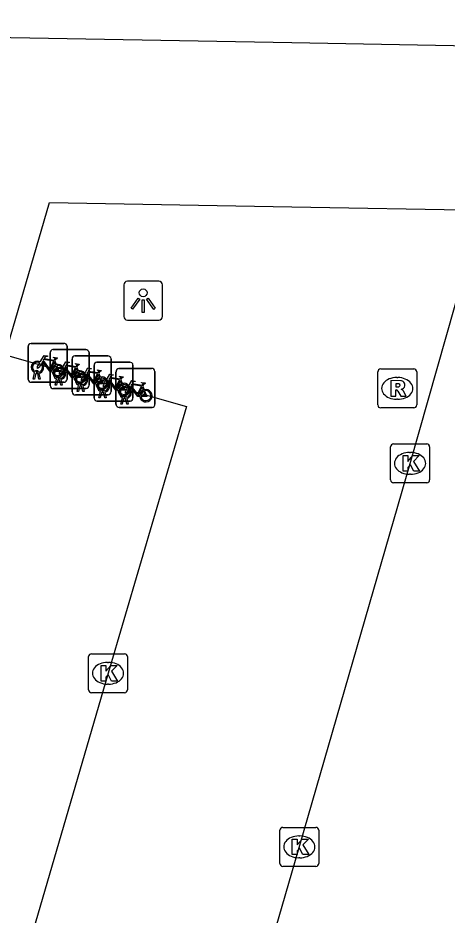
# Model space of a CAD drawing. Extents: x 159822 to 160765, y 380693 to 381634.
# Drawn here: x 160492.97 to 160503.99, y 381341.91 to 381364.96 of the extents above; entities that cross this region are included whole.
import ezdxf

# ---------------------------------------------------------------- set-up
doc = ezdxf.new("R2010")
doc.units = 0
for name, color, linetype in [('IMGEO_Fietsenrek', 7, 'Continuous'), ('IMGEO_Kolk', 7, 'Continuous'), ('IMGEO_Lichtpunt', 7, 'Continuous'), ('IMGEO_Pand', 7, 'Continuous'), ('IMGEO_Rijbaan_lokaal_open', 7, 'Continuous'), ('IMGEO_Rioolput', 7, 'Continuous')]:
    doc.layers.add(name, color=color, linetype=linetype)

msp = doc.modelspace()

# ---------------------------------------------------------------- linework, layer by layer
at = {"layer": 'IMGEO_Fietsenrek'}
for p, q in [((160493.228, 381355.676), (160493.228, 381356.517)), ((160493.228, 381356.517), (160493.228, 381355.676)), ((160493.303, 381356.601), (160494.144, 381356.601)), ((160494.144, 381356.601), (160493.303, 381356.601)), ((160494.228, 381356.526), (160494.228, 381355.685)), ((160494.228, 381355.685), (160494.228, 381356.526)), ((160493.792, 381355.515), (160493.792, 381356.356)), ((160493.792, 381356.356), (160493.792, 381355.515)), ((160493.867, 381356.44), (160494.708, 381356.44)), ((160494.708, 381356.44), (160493.867, 381356.44)), ((160494.432, 381356.279), (160495.273, 381356.279)), ((160495.273, 381356.279), (160494.432, 381356.279)), ((160494.792, 381356.365), (160494.792, 381355.524)), ((160494.792, 381355.524), (160494.792, 381356.365)), ((160493.915, 381356.15), (160493.951, 381356.055)), ((160494.357, 381355.354), (160494.357, 381356.195)), ((160494.357, 381356.195), (160494.357, 381355.354)), ((160494.921, 381355.193), (160494.921, 381356.034)), ((160494.921, 381356.034), (160494.921, 381355.193)), ((160494.996, 381356.118), (160495.837, 381356.118)), ((160495.837, 381356.118), (160494.996, 381356.118)), ((160495.357, 381356.204), (160495.357, 381355.363)), ((160495.357, 381355.363), (160495.357, 381356.204)), ((160495.921, 381356.043), (160495.921, 381355.202)), ((160495.921, 381355.202), (160495.921, 381356.043)), ((160493.355, 381355.685), (160493.394, 381355.845)), ((160493.424, 381355.833), (160493.389, 381355.685)), ((160493.466, 381355.857), (160493.465, 381355.861)), ((160493.507, 381355.685), (160493.473, 381355.827)), ((160493.497, 381355.868), (160493.498, 381355.861)), ((160493.505, 381355.831), (160493.54, 381355.685)), ((160494.479, 381355.989), (160494.515, 381355.894)), ((160495.044, 381355.828), (160495.08, 381355.733)), ((160495.485, 381355.032), (160495.485, 381355.873)), ((160495.485, 381355.873), (160495.485, 381355.032)), ((160495.56, 381355.957), (160496.401, 381355.957)), ((160496.401, 381355.957), (160495.56, 381355.957)), ((160496.485, 381355.882), (160496.485, 381355.041)), ((160496.485, 381355.041), (160496.485, 381355.882)), ((160494.153, 381355.601), (160493.312, 381355.601)), ((160493.312, 381355.601), (160494.153, 381355.601)), ((160493.389, 381355.685), (160493.355, 381355.685)), ((160493.54, 381355.685), (160493.507, 381355.685)), ((160493.919, 381355.524), (160493.958, 381355.684)), ((160493.988, 381355.672), (160493.953, 381355.524)), ((160494.03, 381355.696), (160494.029, 381355.7)), ((160494.071, 381355.524), (160494.037, 381355.666)), ((160494.061, 381355.707), (160494.062, 381355.7)), ((160494.069, 381355.67), (160494.104, 381355.524)), ((160495.608, 381355.667), (160495.644, 381355.572)), ((160494.717, 381355.44), (160493.876, 381355.44)), ((160493.876, 381355.44), (160494.717, 381355.44)), ((160493.953, 381355.524), (160493.919, 381355.524)), ((160494.104, 381355.524), (160494.071, 381355.524)), ((160494.484, 381355.363), (160494.523, 381355.523)), ((160494.518, 381355.363), (160494.484, 381355.363)), ((160494.553, 381355.511), (160494.518, 381355.363)), ((160494.595, 381355.535), (160494.594, 381355.539)), ((160494.636, 381355.363), (160494.602, 381355.505)), ((160494.626, 381355.546), (160494.627, 381355.539)), ((160494.634, 381355.509), (160494.669, 381355.363)), ((160494.669, 381355.363), (160494.636, 381355.363)), ((160495.048, 381355.202), (160495.087, 381355.362)), ((160495.117, 381355.35), (160495.082, 381355.202)), ((160495.159, 381355.374), (160495.158, 381355.378)), ((160495.2, 381355.202), (160495.166, 381355.344)), ((160495.19, 381355.385), (160495.191, 381355.378)), ((160495.198, 381355.348), (160495.233, 381355.202)), ((160496.172, 381355.506), (160496.208, 381355.411)), ((160495.282, 381355.279), (160494.441, 381355.279)), ((160494.441, 381355.279), (160495.282, 381355.279)), ((160495.846, 381355.118), (160495.005, 381355.118)), ((160495.005, 381355.118), (160495.846, 381355.118)), ((160495.082, 381355.202), (160495.048, 381355.202)), ((160495.233, 381355.202), (160495.2, 381355.202)), ((160495.612, 381355.041), (160495.651, 381355.201)), ((160495.681, 381355.189), (160495.646, 381355.041)), ((160495.723, 381355.213), (160495.722, 381355.217)), ((160495.764, 381355.041), (160495.73, 381355.183)), ((160495.754, 381355.224), (160495.755, 381355.217)), ((160495.762, 381355.187), (160495.797, 381355.041)), ((160496.41, 381354.957), (160495.569, 381354.957)), ((160495.569, 381354.957), (160496.41, 381354.957)), ((160495.646, 381355.041), (160495.612, 381355.041)), ((160495.797, 381355.041), (160495.764, 381355.041))]:
    msp.add_line(p, q, dxfattribs=at)
for points in [[(160493.541, 381356.127), (160493.636, 381356.291), (160493.722, 381356.277), (160493.724, 381356.268), (160493.668, 381356.257), (160493.641, 381356.212), (160493.897, 381356.171)], [(160493.897, 381356.171), (160493.922, 381356.22), (160493.916, 381356.224), (160493.893, 381356.228), (160493.881, 381356.235), (160493.88, 381356.238), (160493.882, 381356.243), (160493.977, 381356.228), (160493.979, 381356.218), (160493.969, 381356.205), (160493.957, 381356.199), (160493.943, 381356.205), (160493.915, 381356.15)], [(160493.562, 381356.075), (160493.51, 381355.985), (160493.47, 381355.96), (160493.471, 381356.007), (160493.526, 381356.101)], [(160493.837, 381355.883), (160493.787, 381355.883), (160493.596, 381356.134), (160493.577, 381356.102)], [(160493.884, 381356.146), (160493.627, 381356.187), (160493.61, 381356.158), (160493.777, 381355.938), (160493.884, 381356.146)], [(160493.932, 381356.048), (160493.902, 381356.125), (160493.793, 381355.907), (160493.836, 381355.907)], [(160493.866, 381355.907), (160493.986, 381355.906), (160493.942, 381356.02)], [(160493.962, 381356.027), (160494.017, 381355.882), (160493.867, 381355.882)], [(160494.105, 381355.966), (160494.2, 381356.13), (160494.286, 381356.116), (160494.288, 381356.107), (160494.232, 381356.096), (160494.205, 381356.051), (160494.461, 381356.01)], [(160494.448, 381355.985), (160494.191, 381356.026), (160494.174, 381355.997), (160494.341, 381355.777), (160494.448, 381355.985)], [(160494.461, 381356.01), (160494.486, 381356.059), (160494.48, 381356.063), (160494.457, 381356.067), (160494.445, 381356.074), (160494.444, 381356.077), (160494.446, 381356.082), (160494.541, 381356.067), (160494.543, 381356.057), (160494.533, 381356.044), (160494.521, 381356.038), (160494.507, 381356.044), (160494.479, 381355.989)], [(160494.126, 381355.914), (160494.074, 381355.824), (160494.034, 381355.799), (160494.035, 381355.846), (160494.09, 381355.94)], [(160494.401, 381355.722), (160494.351, 381355.722), (160494.16, 381355.973), (160494.141, 381355.941)], [(160494.496, 381355.887), (160494.466, 381355.964), (160494.357, 381355.746), (160494.4, 381355.746)], [(160494.43, 381355.746), (160494.55, 381355.745), (160494.506, 381355.859)], [(160494.526, 381355.866), (160494.581, 381355.721), (160494.431, 381355.721)], [(160494.67, 381355.805), (160494.765, 381355.969), (160494.851, 381355.955), (160494.853, 381355.946), (160494.797, 381355.935), (160494.77, 381355.89), (160495.026, 381355.849)], [(160494.966, 381355.561), (160494.916, 381355.561), (160494.725, 381355.812), (160494.706, 381355.78)], [(160495.013, 381355.824), (160494.756, 381355.865), (160494.739, 381355.836), (160494.906, 381355.616), (160495.013, 381355.824)], [(160495.061, 381355.726), (160495.031, 381355.803), (160494.922, 381355.585), (160494.965, 381355.585)], [(160495.026, 381355.849), (160495.051, 381355.898), (160495.045, 381355.902), (160495.022, 381355.906), (160495.01, 381355.913), (160495.009, 381355.916), (160495.011, 381355.921), (160495.106, 381355.906), (160495.108, 381355.896), (160495.098, 381355.883), (160495.086, 381355.877), (160495.072, 381355.883), (160495.044, 381355.828)], [(160495.234, 381355.644), (160495.329, 381355.808), (160495.415, 381355.794), (160495.417, 381355.785), (160495.361, 381355.774), (160495.334, 381355.729), (160495.59, 381355.688)], [(160494.691, 381355.753), (160494.639, 381355.663), (160494.599, 381355.638), (160494.6, 381355.685), (160494.655, 381355.779)], [(160494.995, 381355.585), (160495.115, 381355.584), (160495.071, 381355.698)], [(160495.091, 381355.705), (160495.146, 381355.56), (160494.996, 381355.56)], [(160495.255, 381355.592), (160495.203, 381355.502), (160495.163, 381355.477), (160495.164, 381355.524), (160495.219, 381355.618)], [(160495.53, 381355.4), (160495.48, 381355.4), (160495.289, 381355.651), (160495.27, 381355.619)], [(160495.577, 381355.663), (160495.32, 381355.704), (160495.303, 381355.675), (160495.47, 381355.455), (160495.577, 381355.663)], [(160495.625, 381355.565), (160495.595, 381355.642), (160495.486, 381355.424), (160495.529, 381355.424)], [(160495.59, 381355.688), (160495.615, 381355.737), (160495.609, 381355.741), (160495.586, 381355.745), (160495.574, 381355.752), (160495.573, 381355.755), (160495.575, 381355.76), (160495.67, 381355.745), (160495.672, 381355.735), (160495.662, 381355.722), (160495.65, 381355.716), (160495.636, 381355.722), (160495.608, 381355.667)], [(160495.798, 381355.483), (160495.893, 381355.647), (160495.979, 381355.633), (160495.981, 381355.624), (160495.925, 381355.613), (160495.898, 381355.568), (160496.154, 381355.527)], [(160496.154, 381355.527), (160496.179, 381355.576), (160496.173, 381355.58), (160496.15, 381355.584), (160496.138, 381355.591), (160496.137, 381355.594), (160496.139, 381355.599), (160496.234, 381355.584), (160496.236, 381355.574), (160496.226, 381355.561), (160496.214, 381355.555), (160496.2, 381355.561), (160496.172, 381355.506)], [(160495.559, 381355.424), (160495.679, 381355.423), (160495.635, 381355.537)], [(160495.655, 381355.544), (160495.71, 381355.399), (160495.56, 381355.399)], [(160495.819, 381355.431), (160495.767, 381355.341), (160495.727, 381355.316), (160495.728, 381355.363), (160495.783, 381355.457)], [(160496.094, 381355.239), (160496.044, 381355.239), (160495.853, 381355.49), (160495.834, 381355.458)], [(160496.141, 381355.502), (160495.884, 381355.543), (160495.867, 381355.514), (160496.034, 381355.294), (160496.141, 381355.502)], [(160496.189, 381355.404), (160496.159, 381355.481), (160496.05, 381355.263), (160496.093, 381355.263)], [(160496.123, 381355.263), (160496.243, 381355.262), (160496.199, 381355.376)], [(160496.219, 381355.383), (160496.274, 381355.238), (160496.124, 381355.238)]]:
    msp.add_lwpolyline(points, dxfattribs=at)
for centre, radius, start, end in [((160493.306, 381356.523), 0.0779, 92.4484, 184.2845), ((160493.306, 381356.523), 0.0779, 92.4484, 184.2845), ((160494.15, 381356.523), 0.0779, 2.4484, 94.2845), ((160494.15, 381356.523), 0.0779, 2.4484, 94.2845), ((160493.87, 381356.362), 0.0779, 92.4484, 184.2845), ((160493.87, 381356.362), 0.0779, 92.4484, 184.2845), ((160494.435, 381356.201), 0.0779, 92.4484, 184.2845), ((160494.435, 381356.201), 0.0779, 92.4484, 184.2845), ((160494.714, 381356.362), 0.0779, 2.4484, 94.2845), ((160494.714, 381356.362), 0.0779, 2.4484, 94.2845), ((160495.279, 381356.201), 0.0779, 2.4484, 94.2845), ((160495.279, 381356.201), 0.0779, 2.4484, 94.2845), ((160493.468, 381355.986), 0.159, 62.6766, 242.1369), ((160493.468, 381355.986), 0.129, 63.3192, 238.903), ((160493.468, 381355.986), 0.129, 283.6043, 43.4302), ((160493.468, 381355.986), 0.159, 283.5766, 46.6042), ((160493.995, 381355.902), 0.159, 113.3408, 178.3217), ((160493.995, 381355.902), 0.159, 187.0065, 105.7708), ((160493.995, 381355.902), 0.129, 113.923, 177.9556), ((160493.995, 381355.902), 0.129, 188.6715, 104.5883), ((160494.999, 381356.04), 0.0779, 92.4484, 184.2845), ((160494.999, 381356.04), 0.0779, 92.4484, 184.2845), ((160495.843, 381356.04), 0.0779, 2.4484, 94.2845), ((160495.843, 381356.04), 0.0779, 2.4484, 94.2845), ((160493.448, 381355.857), 0.0499, 12.8025, 158.6934), ((160493.468, 381355.986), 0.159, 253.9967, 271.7867), ((160493.448, 381355.857), 0.0174, 12.8025, 163.4502), ((160493.468, 381355.986), 0.129, 253.415, 269.0204), ((160494.032, 381355.825), 0.159, 62.6766, 242.1369), ((160494.032, 381355.825), 0.129, 63.3192, 238.903), ((160494.032, 381355.825), 0.129, 283.6043, 43.4302), ((160494.032, 381355.825), 0.159, 283.5766, 46.6042), ((160494.559, 381355.741), 0.159, 113.3408, 178.3217), ((160494.559, 381355.741), 0.159, 187.0065, 105.7708), ((160494.559, 381355.741), 0.129, 113.923, 177.9556), ((160494.559, 381355.741), 0.129, 188.6715, 104.5883), ((160494.597, 381355.664), 0.159, 62.6766, 242.1369), ((160494.597, 381355.664), 0.129, 63.3192, 238.903), ((160495.563, 381355.879), 0.0779, 92.4484, 184.2845), ((160495.563, 381355.879), 0.0779, 92.4484, 184.2845), ((160496.407, 381355.879), 0.0779, 2.4484, 94.2845), ((160496.407, 381355.879), 0.0779, 2.4484, 94.2845), ((160493.306, 381355.679), 0.0779, 182.4484, 274.2845), ((160493.306, 381355.679), 0.0779, 182.4484, 274.2845), ((160494.012, 381355.696), 0.0499, 12.8025, 158.6934), ((160494.032, 381355.825), 0.159, 253.9967, 271.7867), ((160494.012, 381355.696), 0.0174, 12.8025, 163.4502), ((160494.032, 381355.825), 0.129, 253.415, 269.0204), ((160494.15, 381355.679), 0.0779, 272.4484, 4.2845), ((160494.15, 381355.679), 0.0779, 272.4484, 4.2845), ((160494.577, 381355.535), 0.0499, 12.8025, 158.6934), ((160494.577, 381355.535), 0.0174, 12.8025, 163.4502), ((160494.597, 381355.664), 0.129, 283.6043, 43.4302), ((160494.597, 381355.664), 0.159, 283.5766, 46.6042), ((160495.124, 381355.58), 0.159, 113.3408, 178.3217), ((160495.124, 381355.58), 0.159, 187.0065, 105.7708), ((160495.124, 381355.58), 0.129, 113.923, 177.9556), ((160495.124, 381355.58), 0.129, 188.6715, 104.5883), ((160495.161, 381355.503), 0.159, 62.6766, 242.1369), ((160495.161, 381355.503), 0.129, 63.3192, 238.903), ((160495.161, 381355.503), 0.129, 283.6043, 43.4302), ((160495.161, 381355.503), 0.159, 283.5766, 46.6042), ((160495.688, 381355.419), 0.159, 113.3408, 178.3217), ((160495.688, 381355.419), 0.159, 187.0065, 105.7708), ((160493.87, 381355.518), 0.0779, 182.4484, 274.2845), ((160493.87, 381355.518), 0.0779, 182.4484, 274.2845), ((160494.435, 381355.357), 0.0779, 182.4484, 274.2845), ((160494.435, 381355.357), 0.0779, 182.4484, 274.2845), ((160494.597, 381355.664), 0.159, 253.9967, 271.7867), ((160494.597, 381355.664), 0.129, 253.415, 269.0204), ((160494.714, 381355.518), 0.0779, 272.4484, 4.2845), ((160494.714, 381355.518), 0.0779, 272.4484, 4.2845), ((160495.141, 381355.374), 0.0499, 12.8025, 158.6934), ((160495.161, 381355.503), 0.159, 253.9967, 271.7867), ((160495.141, 381355.374), 0.0174, 12.8025, 163.4502), ((160495.161, 381355.503), 0.129, 253.415, 269.0204), ((160495.279, 381355.357), 0.0779, 272.4484, 4.2845), ((160495.279, 381355.357), 0.0779, 272.4484, 4.2845), ((160495.688, 381355.419), 0.129, 113.923, 177.9556), ((160495.688, 381355.419), 0.129, 188.6715, 104.5883), ((160495.725, 381355.342), 0.159, 62.6766, 242.1369), ((160495.725, 381355.342), 0.129, 63.3192, 238.903), ((160495.725, 381355.342), 0.129, 283.6043, 43.4302), ((160495.725, 381355.342), 0.159, 283.5766, 46.6042), ((160496.252, 381355.258), 0.159, 113.3408, 178.3217), ((160496.252, 381355.258), 0.159, 187.0065, 105.7708), ((160496.252, 381355.258), 0.129, 113.923, 177.9556), ((160496.252, 381355.258), 0.129, 188.6715, 104.5883), ((160494.999, 381355.196), 0.0779, 182.4484, 274.2845), ((160494.999, 381355.196), 0.0779, 182.4484, 274.2845), ((160495.705, 381355.213), 0.0499, 12.8025, 158.6934), ((160495.725, 381355.342), 0.159, 253.9967, 271.7867), ((160495.705, 381355.213), 0.0174, 12.8025, 163.4502), ((160495.725, 381355.342), 0.129, 253.415, 269.0204), ((160495.843, 381355.196), 0.0779, 272.4484, 4.2845), ((160495.843, 381355.196), 0.0779, 272.4484, 4.2845), ((160495.563, 381355.035), 0.0779, 182.4484, 274.2845), ((160495.563, 381355.035), 0.0779, 182.4484, 274.2845), ((160496.407, 381355.035), 0.0779, 272.4484, 4.2845), ((160496.407, 381355.035), 0.0779, 272.4484, 4.2845)]:
    msp.add_arc(centre, radius, start, end, dxfattribs=at)
at = {"layer": 'IMGEO_Kolk'}
for p, q in [((160502.539, 381353.092), (160502.539, 381353.944)), ((160502.614, 381354.018), (160503.466, 381354.018)), ((160503.54, 381353.944), (160503.54, 381353.092)), ((160503.027, 381353.798), (160503.052, 381353.798)), ((160503.466, 381353.018), (160502.614, 381353.018)), ((160503.05, 381353.238), (160503.025, 381353.238)), ((160494.78, 381347.699), (160494.78, 381348.551)), ((160494.855, 381348.625), (160495.707, 381348.625)), ((160495.268, 381348.405), (160495.293, 381348.405)), ((160495.781, 381348.551), (160495.781, 381347.699)), ((160495.291, 381347.845), (160495.266, 381347.845)), ((160495.707, 381347.625), (160494.855, 381347.625)), ((160499.693, 381343.237), (160499.693, 381344.089)), ((160499.768, 381344.163), (160500.62, 381344.163)), ((160500.694, 381344.089), (160500.694, 381343.237)), ((160500.181, 381343.943), (160500.206, 381343.943)), ((160500.204, 381343.383), (160500.179, 381343.383)), ((160500.62, 381343.163), (160499.768, 381343.163))]:
    msp.add_line(p, q, dxfattribs=at)
for points in [[(160502.539, 381353.092), (160502.539, 381353.944)], [(160502.614, 381354.018), (160503.466, 381354.018)], [(160503.54, 381353.944), (160503.54, 381353.092)], [(160502.86, 381353.718), (160502.983, 381353.718), (160502.983, 381353.567), (160503.113, 381353.718), (160503.277, 381353.718), (160503.131, 381353.567), (160503.284, 381353.318), (160503.132, 381353.318), (160503.047, 381353.482), (160502.983, 381353.415), (160502.983, 381353.318), (160502.86, 381353.318), (160502.86, 381353.718)], [(160503.466, 381353.018), (160502.614, 381353.018)], [(160494.78, 381347.699), (160494.78, 381348.551)], [(160494.855, 381348.625), (160495.707, 381348.625)], [(160495.781, 381348.551), (160495.781, 381347.699)], [(160495.101, 381348.325), (160495.224, 381348.325), (160495.224, 381348.174), (160495.354, 381348.325), (160495.518, 381348.325), (160495.372, 381348.174), (160495.525, 381347.925), (160495.373, 381347.925), (160495.288, 381348.089), (160495.224, 381348.022), (160495.224, 381347.925), (160495.101, 381347.925), (160495.101, 381348.325)], [(160495.707, 381347.625), (160494.855, 381347.625)], [(160499.693, 381343.237), (160499.693, 381344.089)], [(160499.768, 381344.163), (160500.62, 381344.163)], [(160500.694, 381344.089), (160500.694, 381343.237)], [(160500.014, 381343.863), (160500.137, 381343.863), (160500.137, 381343.712), (160500.267, 381343.863), (160500.431, 381343.863), (160500.285, 381343.712), (160500.438, 381343.463), (160500.286, 381343.463), (160500.201, 381343.627), (160500.137, 381343.56), (160500.137, 381343.463), (160500.014, 381343.463), (160500.014, 381343.863)], [(160500.62, 381343.163), (160499.768, 381343.163)]]:
    msp.add_lwpolyline(points, dxfattribs=at)
for centre, start, end in [((160502.616, 381353.942), 91.552, 178.448), ((160502.616, 381353.942), 91.552, 178.448), ((160503.464, 381353.942), 1.552, 88.448), ((160503.464, 381353.942), 1.552, 88.448), ((160502.616, 381353.094), 181.552, 268.448), ((160502.616, 381353.094), 181.552, 268.448), ((160503.464, 381353.094), 271.552, 358.448), ((160503.464, 381353.094), 271.552, 358.448), ((160494.857, 381348.549), 91.552, 178.448), ((160494.857, 381348.549), 91.552, 178.448), ((160495.705, 381348.549), 1.552, 88.448), ((160495.705, 381348.549), 1.552, 88.448), ((160494.857, 381347.701), 181.552, 268.448), ((160494.857, 381347.701), 181.552, 268.448), ((160495.705, 381347.701), 271.552, 358.448), ((160495.705, 381347.701), 271.552, 358.448), ((160499.77, 381344.087), 91.552, 178.448), ((160499.77, 381344.087), 91.552, 178.448), ((160500.618, 381344.087), 1.552, 88.448), ((160500.618, 381344.087), 1.552, 88.448), ((160499.77, 381343.239), 181.552, 268.448), ((160499.77, 381343.239), 181.552, 268.448), ((160500.618, 381343.239), 271.552, 358.448), ((160500.618, 381343.239), 271.552, 358.448)]:
    msp.add_arc(centre, 0.0765, start, end, dxfattribs=at)
for centre, major_axis, ratio, start_param, end_param in [((160503.026, 381353.518), (-0.387, 0.002), 0.722429, 4.712389, 7.853982), ((160503.051, 381353.518), (-0.39, 0.002), 0.717154, 1.570796, 4.712389), ((160495.267, 381348.125), (-0.387, 0.002), 0.722429, 4.712389, 7.853982), ((160495.292, 381348.125), (-0.39, 0.002), 0.717154, 1.570796, 4.712389), ((160500.18, 381343.663), (-0.387, 0.002), 0.722429, 4.712389, 7.853982), ((160500.205, 381343.663), (-0.39, 0.002), 0.717154, 1.570796, 4.712389)]:
    msp.add_ellipse(centre, major_axis=major_axis, ratio=ratio, start_param=start_param, end_param=end_param, dxfattribs=at)
at = {"layer": 'IMGEO_Lichtpunt'}
for p, q in [((160495.684, 381358.103), (160495.684, 381357.296)), ((160495.684, 381358.103), (160495.684, 381357.296)), ((160496.586, 381358.198), (160495.778, 381358.198)), ((160496.586, 381358.198), (160495.778, 381358.198)), ((160496.68, 381357.296), (160496.68, 381358.103)), ((160496.68, 381357.296), (160496.68, 381358.103)), ((160495.778, 381357.202), (160496.586, 381357.202)), ((160495.778, 381357.202), (160496.586, 381357.202))]:
    msp.add_line(p, q, dxfattribs=at)
for points in [[(160496.058, 381357.767), (160496.097, 381357.739), (160495.909, 381357.477), (160495.871, 381357.504), (160496.058, 381357.767)], [(160496.16, 381357.719), (160496.207, 381357.719), (160496.207, 381357.397), (160496.16, 381357.397), (160496.16, 381357.719)], [(160496.27, 381357.739), (160496.308, 381357.766), (160496.495, 381357.504), (160496.456, 381357.476), (160496.27, 381357.739)]]:
    msp.add_lwpolyline(points, dxfattribs=at)
msp.add_circle((160496.183, 381357.901), 0.0994, dxfattribs=at)
for centre, start, end in [((160495.778, 381358.103), 90, 180), ((160495.778, 381358.103), 90, 180), ((160496.586, 381358.103), 0, 90), ((160496.586, 381358.103), 0, 90), ((160495.778, 381357.296), 180, 270), ((160495.778, 381357.296), 180, 270), ((160496.586, 381357.296), 270, 0), ((160496.586, 381357.296), 270, 360)]:
    msp.add_arc(centre, 0.0946, start, end, dxfattribs=at)
at = {"layer": 'IMGEO_Pand'}
msp.add_lwpolyline([(160506.46, 381364.205), (160500, 381364.323), (160491.818, 381364.473), (160491.827, 381364.964), (160490.08, 381363.631), (160490.591, 381363.482), (160487.651, 381353.387)], dxfattribs=at)
at = {"layer": 'IMGEO_Rijbaan_lokaal_open'}
for points in [[(160492.641, 381356.305), (160493.777, 381360.224), (160500, 381360.114), (160504.893, 381360.027)], [(160494.22, 381323.15), (160497.364, 381333.903), (160500, 381342.997), (160503.038, 381353.518), (160504.893, 381360.027)], [(160492.641, 381356.305), (160497.299, 381354.976), (160495.283, 381348.125), (160492.205, 381337.579), (160490.251, 381330.537), (160485.592, 381331.849)]]:
    msp.add_lwpolyline(points, dxfattribs=at)
at = {"layer": 'IMGEO_Rioolput'}
for p, q in [((160502.209, 381355.018), (160502.209, 381355.87)), ((160502.284, 381355.944), (160503.136, 381355.944)), ((160503.21, 381355.87), (160503.21, 381355.018)), ((160502.697, 381355.724), (160502.722, 381355.724)), ((160502.72, 381355.164), (160502.695, 381355.164)), ((160503.136, 381354.944), (160502.284, 381354.944))]:
    msp.add_line(p, q, dxfattribs=at)
for points in [[(160502.209, 381355.018), (160502.209, 381355.87)], [(160502.284, 381355.944), (160503.136, 381355.944)], [(160503.21, 381355.87), (160503.21, 381355.018)], [(160502.798, 381355.642), (160502.546, 381355.644), (160502.546, 381355.244)], [(160502.724, 381355.563), (160502.67, 381355.563), (160502.67, 381355.482)], [(160502.546, 381355.244), (160502.67, 381355.244), (160502.67, 381355.406), (160502.681, 381355.406)], [(160502.67, 381355.482), (160502.722, 381355.482)], [(160502.728, 381355.377), (160502.799, 381355.244), (160502.939, 381355.244), (160502.874, 381355.37)], [(160503.136, 381354.944), (160502.284, 381354.944)]]:
    msp.add_lwpolyline(points, dxfattribs=at)
for centre, radius, start, end in [((160502.286, 381355.868), 0.0765, 91.552, 178.448), ((160502.286, 381355.868), 0.0765, 91.552, 178.448), ((160503.134, 381355.868), 0.0765, 1.552, 88.448), ((160503.134, 381355.868), 0.0765, 1.552, 88.448), ((160502.73, 381355.467), 0.0964, 77.0061, 93.1865), ((160502.744, 381355.524), 0.0378, 276.6634, 79.6772), ((160502.797, 381355.532), 0.109, 350.3612, 89.416), ((160502.68, 381355.353), 0.0533, 26.0293, 88.6989), ((160502.706, 381355.671), 0.19, 274.7715, 282.9687), ((160502.795, 381355.532), 0.112, 277.5842, 350.9817), ((160502.779, 381355.317), 0.108, 29.5134, 73.7905), ((160502.286, 381355.02), 0.0765, 181.552, 268.448), ((160502.286, 381355.02), 0.0765, 181.552, 268.448), ((160503.134, 381355.02), 0.0765, 271.552, 358.448), ((160503.134, 381355.02), 0.0765, 271.552, 358.448)]:
    msp.add_arc(centre, radius, start, end, dxfattribs=at)
for centre, major_axis, ratio, start_param, end_param in [((160502.696, 381355.444), (-0.387, 0.002), 0.722429, 4.712389, 7.853982), ((160502.721, 381355.444), (-0.39, 0.002), 0.717154, 1.570796, 4.712389)]:
    msp.add_ellipse(centre, major_axis=major_axis, ratio=ratio, start_param=start_param, end_param=end_param, dxfattribs=at)

doc.saveas('drawing.dxf')
